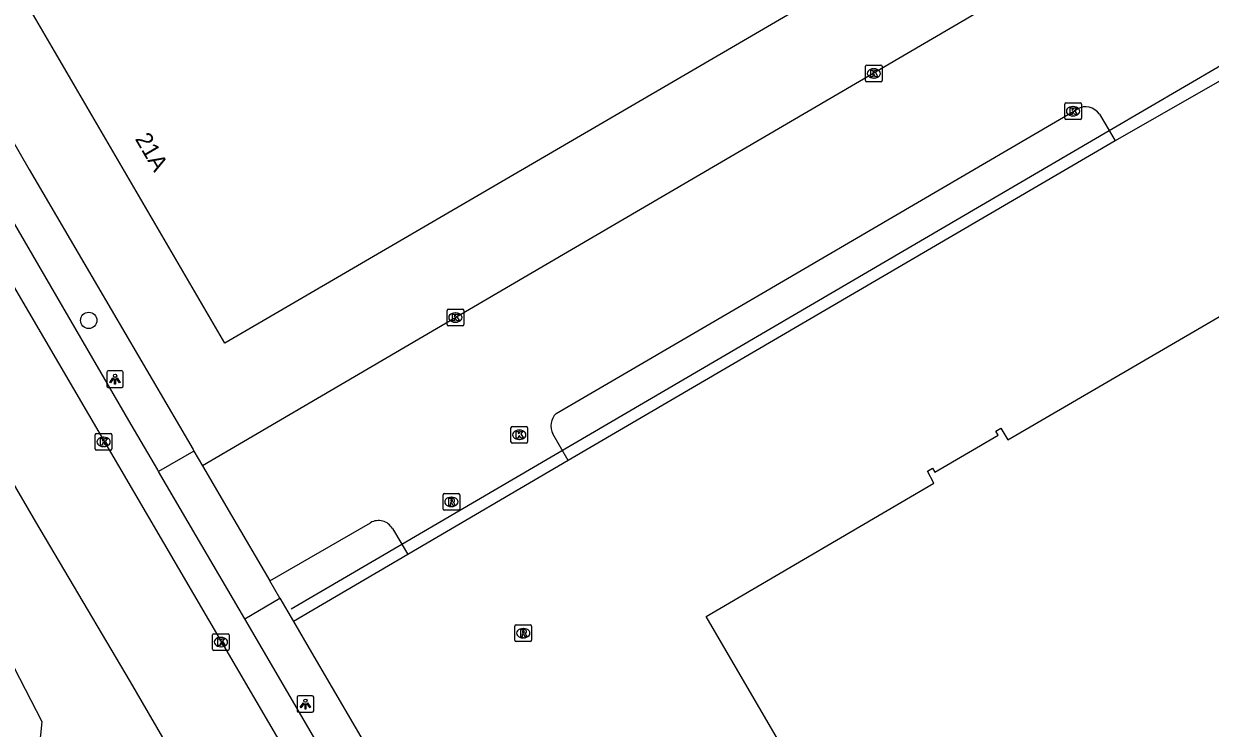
# Model space of a CAD drawing. Extents: x 157692 to 159670, y 381454 to 383289.
# Drawn here: x 159287 to 159358.3, y 382436.7 to 382479 of the extents above; entities that cross this region are included whole.
import ezdxf

# ---------------------------------------------------------------- set-up
doc = ezdxf.new("R2010")
doc.units = 0
for name, color, linetype in [('IMGEO_Boom', 7, 'Continuous'), ('IMGEO_Groenvoorziening', 7, 'Continuous'), ('IMGEO_Hek', 7, 'Continuous'), ('IMGEO_Kolk', 7, 'Continuous'), ('IMGEO_Lichtpunt', 7, 'Continuous'), ('IMGEO_Pand', 7, 'Continuous'), ('IMGEO_Pand_nummerreeks', 7, 'Continuous'), ('IMGEO_Rijbaan_lokaal_open', 7, 'Continuous'), ('IMGEO_Rioolput', 7, 'Continuous'), ('IMGEO_Voetpad_open', 7, 'Continuous')]:
    doc.layers.add(name, color=color, linetype=linetype)

msp = doc.modelspace()

# ---------------------------------------------------------------- linework, layer by layer
at = {"layer": 'IMGEO_Boom'}
msp.add_circle((159290.93, 382461.224), 0.489, dxfattribs=at)
at = {"layer": 'IMGEO_Groenvoorziening'}
for points in [[(159352.587, 382471.993), (159319.735, 382452.814)], [(159310.1, 382447.18), (159303.229, 382443.159)], [(159321.208, 382380.165), (159303.345, 382410.653), (159296.187, 382422.011), (159292.995, 382427.335), (159291.853, 382428.893), (159290.168, 382430.741), (159288.722, 382432.471), (159287.943, 382434.28), (159287.975, 382435.559), (159288.131, 382437.12), (159284.449, 382444.232)]]:
    msp.add_lwpolyline(points, dxfattribs=at)
at = {"layer": 'IMGEO_Hek'}
msp.add_lwpolyline([(159303.095, 382443.909), (159309.735, 382447.788), (159316.579, 382451.786), (159352.225, 382472.611), (159359.03, 382476.586), (159359.275, 382476.729), (159435.803, 382521.289)], dxfattribs=at)
at = {"layer": 'IMGEO_Kolk'}
for p, q in [((159337.596, 382475.619), (159337.596, 382476.471)), ((159337.671, 382476.545), (159338.523, 382476.545)), ((159338.597, 382476.471), (159338.597, 382475.619)), ((159338.107, 382475.765), (159338.082, 382475.765)), ((159338.084, 382476.325), (159338.109, 382476.325)), ((159338.523, 382475.545), (159337.671, 382475.545)), ((159349.639, 382474.278), (159350.491, 382474.278)), ((159349.564, 382473.352), (159349.564, 382474.204)), ((159350.052, 382474.058), (159350.077, 382474.058)), ((159350.565, 382474.204), (159350.565, 382473.352)), ((159350.491, 382473.278), (159349.639, 382473.278)), ((159350.075, 382473.498), (159350.05, 382473.498)), ((159312.46, 382460.967), (159312.46, 382461.819)), ((159312.535, 382461.893), (159313.387, 382461.893)), ((159312.948, 382461.673), (159312.973, 382461.673)), ((159313.461, 382461.819), (159313.461, 382460.967)), ((159313.387, 382460.893), (159312.535, 382460.893)), ((159312.971, 382461.113), (159312.946, 382461.113)), ((159291.321, 382453.503), (159291.321, 382454.355)), ((159291.396, 382454.429), (159292.248, 382454.429)), ((159292.322, 382454.355), (159292.322, 382453.503)), ((159316.296, 382453.928), (159316.296, 382454.78)), ((159316.371, 382454.854), (159317.223, 382454.854)), ((159316.784, 382454.634), (159316.809, 382454.634)), ((159317.297, 382454.78), (159317.297, 382453.928)), ((159291.832, 382453.649), (159291.807, 382453.649)), ((159291.809, 382454.209), (159291.834, 382454.209)), ((159317.223, 382453.854), (159316.371, 382453.854)), ((159316.807, 382454.074), (159316.782, 382454.074)), ((159292.248, 382453.429), (159291.396, 382453.429)), ((159298.372, 382441.491), (159298.372, 382442.343)), ((159298.447, 382442.417), (159299.299, 382442.417)), ((159298.86, 382442.197), (159298.885, 382442.197)), ((159299.373, 382442.343), (159299.373, 382441.491)), ((159298.883, 382441.637), (159298.858, 382441.637)), ((159299.299, 382441.417), (159298.447, 382441.417))]:
    msp.add_line(p, q, dxfattribs=at)
for points in [[(159337.596, 382475.619), (159337.596, 382476.471)], [(159337.671, 382476.545), (159338.523, 382476.545)], [(159338.597, 382476.471), (159338.597, 382475.619)], [(159337.917, 382476.245), (159338.04, 382476.245), (159338.04, 382476.094), (159338.17, 382476.245), (159338.334, 382476.245), (159338.188, 382476.094), (159338.341, 382475.845), (159338.189, 382475.845), (159338.104, 382476.009), (159338.04, 382475.942), (159338.04, 382475.845), (159337.917, 382475.845), (159337.917, 382476.245)], [(159338.523, 382475.545), (159337.671, 382475.545)], [(159349.639, 382474.278), (159350.491, 382474.278)], [(159349.564, 382473.352), (159349.564, 382474.204)], [(159349.885, 382473.978), (159350.008, 382473.978), (159350.008, 382473.827), (159350.138, 382473.978), (159350.302, 382473.978), (159350.156, 382473.827), (159350.309, 382473.578), (159350.157, 382473.578), (159350.072, 382473.742), (159350.008, 382473.675), (159350.008, 382473.578), (159349.885, 382473.578), (159349.885, 382473.978)], [(159350.565, 382474.204), (159350.565, 382473.352)], [(159350.491, 382473.278), (159349.639, 382473.278)], [(159312.46, 382460.967), (159312.46, 382461.819)], [(159312.535, 382461.893), (159313.387, 382461.893)], [(159312.781, 382461.593), (159312.904, 382461.593), (159312.904, 382461.442), (159313.034, 382461.593), (159313.198, 382461.593), (159313.052, 382461.442), (159313.205, 382461.193), (159313.053, 382461.193), (159312.968, 382461.357), (159312.904, 382461.29), (159312.904, 382461.193), (159312.781, 382461.193), (159312.781, 382461.593)], [(159313.461, 382461.819), (159313.461, 382460.967)], [(159313.387, 382460.893), (159312.535, 382460.893)], [(159291.321, 382453.503), (159291.321, 382454.355)], [(159291.396, 382454.429), (159292.248, 382454.429)], [(159292.322, 382454.355), (159292.322, 382453.503)], [(159316.296, 382453.928), (159316.296, 382454.78)], [(159316.371, 382454.854), (159317.223, 382454.854)], [(159316.617, 382454.554), (159316.74, 382454.554), (159316.74, 382454.403), (159316.87, 382454.554), (159317.034, 382454.554), (159316.888, 382454.403), (159317.041, 382454.154), (159316.889, 382454.154), (159316.804, 382454.318), (159316.74, 382454.251), (159316.74, 382454.154), (159316.617, 382454.154), (159316.617, 382454.554)], [(159317.297, 382454.78), (159317.297, 382453.928)], [(159291.642, 382454.129), (159291.765, 382454.129), (159291.765, 382453.978), (159291.895, 382454.129), (159292.059, 382454.129), (159291.913, 382453.978), (159292.066, 382453.729), (159291.914, 382453.729), (159291.829, 382453.893), (159291.765, 382453.826), (159291.765, 382453.729), (159291.642, 382453.729), (159291.642, 382454.129)], [(159317.223, 382453.854), (159316.371, 382453.854)], [(159292.248, 382453.429), (159291.396, 382453.429)], [(159298.372, 382441.491), (159298.372, 382442.343)], [(159298.447, 382442.417), (159299.299, 382442.417)], [(159299.373, 382442.343), (159299.373, 382441.491)], [(159298.693, 382442.117), (159298.816, 382442.117), (159298.816, 382441.966), (159298.946, 382442.117), (159299.11, 382442.117), (159298.964, 382441.966), (159299.117, 382441.717), (159298.965, 382441.717), (159298.88, 382441.881), (159298.816, 382441.814), (159298.816, 382441.717), (159298.693, 382441.717), (159298.693, 382442.117)], [(159299.299, 382441.417), (159298.447, 382441.417)]]:
    msp.add_lwpolyline(points, dxfattribs=at)
for centre, start, end in [((159337.673, 382476.469), 91.55205, 178.44795), ((159337.673, 382476.469), 91.55205, 178.44795), ((159338.521, 382476.469), 1.55205, 88.44795), ((159338.521, 382476.469), 1.55205, 88.44795), ((159337.673, 382475.621), 181.55205, 268.44795), ((159337.673, 382475.621), 181.55205, 268.44795), ((159338.521, 382475.621), 271.55205, 358.44795), ((159338.521, 382475.621), 271.55205, 358.44795), ((159349.641, 382474.202), 91.55205, 178.44795), ((159349.641, 382474.202), 91.55205, 178.44795), ((159350.489, 382474.202), 1.55205, 88.44795), ((159350.489, 382474.202), 1.55205, 88.44795), ((159349.641, 382473.354), 181.55205, 268.44795), ((159349.641, 382473.354), 181.55205, 268.44795), ((159350.489, 382473.354), 271.55205, 358.44795), ((159350.489, 382473.354), 271.55205, 358.44795), ((159312.537, 382461.817), 91.55205, 178.44795), ((159312.537, 382461.817), 91.55205, 178.44795), ((159313.385, 382461.817), 1.55205, 88.44795), ((159313.385, 382461.817), 1.55205, 88.44795), ((159312.537, 382460.969), 181.55205, 268.44795), ((159312.537, 382460.969), 181.55205, 268.44795), ((159313.385, 382460.969), 271.55205, 358.44795), ((159313.385, 382460.969), 271.55205, 358.44795), ((159291.398, 382454.353), 91.55205, 178.44795), ((159291.398, 382454.353), 91.55205, 178.44795), ((159292.246, 382454.353), 1.55205, 88.44795), ((159292.246, 382454.353), 1.55205, 88.44795), ((159316.373, 382454.778), 91.55205, 178.44795), ((159316.373, 382454.778), 91.55205, 178.44795), ((159317.221, 382454.778), 1.55205, 88.44795), ((159317.221, 382454.778), 1.55205, 88.44795), ((159316.373, 382453.93), 181.55205, 268.44795), ((159316.373, 382453.93), 181.55205, 268.44795), ((159317.221, 382453.93), 271.55205, 358.44795), ((159317.221, 382453.93), 271.55205, 358.44795), ((159291.398, 382453.505), 181.55205, 268.44795), ((159291.398, 382453.505), 181.55205, 268.44795), ((159292.246, 382453.505), 271.55205, 358.44795), ((159292.246, 382453.505), 271.55205, 358.44795), ((159298.449, 382442.341), 91.55205, 178.44795), ((159298.449, 382442.341), 91.55205, 178.44795), ((159299.297, 382442.341), 1.55205, 88.44795), ((159299.297, 382442.341), 1.55205, 88.44795), ((159298.449, 382441.493), 181.55205, 268.44795), ((159298.449, 382441.493), 181.55205, 268.44795), ((159299.297, 382441.493), 271.55205, 358.44795), ((159299.297, 382441.493), 271.55205, 358.44795)]:
    msp.add_arc(centre, 0.0765, start, end, dxfattribs=at)
for centre, major_axis, ratio, start_param, end_param in [((159338.083, 382476.045), (-0.387, 0.002), 0.722429, 4.712389, 7.853982), ((159338.108, 382476.045), (-0.39, 0.002), 0.717154, 1.570796, 4.712389), ((159350.051, 382473.778), (-0.387, 0.002), 0.722429, 4.712389, 7.853982), ((159350.076, 382473.778), (-0.39, 0.002), 0.717154, 1.570796, 4.712389), ((159312.947, 382461.393), (-0.387, 0.002), 0.722429, 4.712389, 7.853982), ((159312.972, 382461.393), (-0.39, 0.002), 0.717154, 1.570796, 4.712389), ((159316.783, 382454.354), (-0.387, 0.002), 0.722429, 4.712389, 7.853982), ((159316.808, 382454.354), (-0.39, 0.002), 0.717154, 1.570796, 4.712389), ((159291.808, 382453.929), (-0.387, 0.002), 0.722429, 4.712389, 7.853982), ((159291.833, 382453.929), (-0.39, 0.002), 0.717154, 1.570796, 4.712389), ((159298.859, 382441.917), (-0.387, 0.002), 0.722429, 4.712389, 7.853982), ((159298.884, 382441.917), (-0.39, 0.002), 0.717154, 1.570796, 4.712389)]:
    msp.add_ellipse(centre, major_axis=major_axis, ratio=ratio, start_param=start_param, end_param=end_param, dxfattribs=at)
at = {"layer": 'IMGEO_Lichtpunt'}
for p, q in [((159292.01, 382458.102), (159292.01, 382457.295)), ((159292.01, 382458.102), (159292.01, 382457.295)), ((159292.912, 382458.197), (159292.104, 382458.197)), ((159292.912, 382458.197), (159292.104, 382458.197)), ((159293.006, 382457.295), (159293.006, 382458.102)), ((159293.006, 382457.295), (159293.006, 382458.102)), ((159292.104, 382457.201), (159292.912, 382457.201)), ((159292.104, 382457.201), (159292.912, 382457.201)), ((159304.353, 382438.695), (159303.545, 382438.695)), ((159304.353, 382438.695), (159303.545, 382438.695)), ((159303.451, 382438.6), (159303.451, 382437.793)), ((159303.451, 382438.6), (159303.451, 382437.793)), ((159304.447, 382437.793), (159304.447, 382438.6)), ((159304.447, 382437.793), (159304.447, 382438.6)), ((159303.545, 382437.699), (159304.353, 382437.699)), ((159303.545, 382437.699), (159304.353, 382437.699))]:
    msp.add_line(p, q, dxfattribs=at)
for points in [[(159292.384, 382457.766), (159292.423, 382457.738), (159292.235, 382457.476), (159292.197, 382457.503), (159292.384, 382457.766)], [(159292.486, 382457.718), (159292.533, 382457.718), (159292.533, 382457.396), (159292.486, 382457.396), (159292.486, 382457.718)], [(159292.596, 382457.738), (159292.634, 382457.765), (159292.821, 382457.503), (159292.782, 382457.475), (159292.596, 382457.738)], [(159303.825, 382438.264), (159303.864, 382438.236), (159303.676, 382437.974), (159303.638, 382438.001), (159303.825, 382438.264)], [(159303.927, 382438.216), (159303.974, 382438.216), (159303.974, 382437.894), (159303.927, 382437.894), (159303.927, 382438.216)], [(159304.037, 382438.236), (159304.075, 382438.263), (159304.262, 382438.001), (159304.223, 382437.973), (159304.037, 382438.236)]]:
    msp.add_lwpolyline(points, dxfattribs=at)
for centre in [(159292.509, 382457.9), (159303.95, 382438.398)]:
    msp.add_circle(centre, 0.0994, dxfattribs=at)
for centre, start, end in [((159292.104, 382458.102), 90, 180), ((159292.104, 382458.102), 90, 180), ((159292.912, 382458.102), 0, 90), ((159292.912, 382458.102), 0, 90), ((159292.104, 382457.295), 180, 270), ((159292.104, 382457.295), 180, 270), ((159292.912, 382457.295), 270, 0), ((159292.912, 382457.295), 270, 360), ((159303.545, 382438.6), 90, 180), ((159303.545, 382438.6), 90, 180), ((159304.353, 382438.6), 0, 90), ((159304.353, 382438.6), 0, 90), ((159303.545, 382437.793), 180, 270), ((159303.545, 382437.793), 180, 270), ((159304.353, 382437.793), 270, 0), ((159304.353, 382437.793), 270, 360)]:
    msp.add_arc(centre, 0.0946, start, end, dxfattribs=at)
at = {"layer": 'IMGEO_Pand'}
for points in [[(159330.428, 382506.262), (159342.696, 382485.262), (159299.099, 382459.846), (159286.912, 382480.764), (159287.089, 382480.867), (159287.032, 382480.967)], [(159382.243, 382434.507), (159382.29, 382434.535), (159386.466, 382427.381), (159381.724, 382424.614), (159396.151, 382399.933), (159364.288, 382381.326), (159328.018, 382443.448), (159341.704, 382451.459), (159341.32, 382452.172), (159341.622, 382452.348), (159341.762, 382452.105), (159345.558, 382454.331), (159345.43, 382454.569), (159345.728, 382454.744), (159346.154, 382454.048), (159359.858, 382462.043), (159363.704, 382455.458)]]:
    msp.add_lwpolyline(points, dxfattribs=at)
at = {"layer": 'IMGEO_Rijbaan_lokaal_open'}
for points in [[(159247.507, 382529.779), (159352.344, 382350.577)], [(159351.459, 382483.89), (159317.094, 382463.787), (159297.766, 382452.493)], [(159359.414, 382475.906), (159352.587, 382471.993)], [(159319.009, 382455.634), (159331.124, 382462.704), (159350.313, 382473.908)], [(159351.648, 382473.596), (159352.225, 382472.611), (159352.587, 382471.993)], [(159313.272, 382405.463), (159303.739, 382421.825), (159293.441, 382439.523), (159287.745, 382449.134), (159275.868, 382469.49)], [(159319.735, 382452.814), (159318.813, 382454.403)], [(159297.766, 382452.493), (159299.514, 382449.505), (159301.811, 382445.581)], [(159319.735, 382452.814), (159310.1, 382447.18)], [(159301.811, 382445.581), (159307.863, 382449.081)], [(159309.172, 382448.726), (159309.735, 382447.788), (159310.1, 382447.18)]]:
    msp.add_lwpolyline(points, dxfattribs=at)
for centre, radius, start, end in [((159350.813, 382473.037), 1.005, 33.82519, 119.86607), ((159319.752, 382454.885), 1.056, 134.76441, 207.14218), ((159308.34, 382448.25), 0.958, 29.7903, 119.86248)]:
    msp.add_arc(centre, radius, start, end, dxfattribs=at)
at = {"layer": 'IMGEO_Rioolput'}
for p, q in [((159312.215, 382449.901), (159312.215, 382450.753)), ((159312.29, 382450.827), (159313.142, 382450.827)), ((159313.216, 382450.753), (159313.216, 382449.901)), ((159312.726, 382450.047), (159312.701, 382450.047)), ((159312.703, 382450.607), (159312.728, 382450.607)), ((159313.142, 382449.827), (159312.29, 382449.827)), ((159316.608, 382442.946), (159317.46, 382442.946)), ((159316.533, 382442.02), (159316.533, 382442.872)), ((159317.021, 382442.726), (159317.046, 382442.726)), ((159317.534, 382442.872), (159317.534, 382442.02)), ((159317.46, 382441.946), (159316.608, 382441.946)), ((159317.044, 382442.166), (159317.019, 382442.166))]:
    msp.add_line(p, q, dxfattribs=at)
for points in [[(159312.215, 382449.901), (159312.215, 382450.753)], [(159312.29, 382450.827), (159313.142, 382450.827)], [(159313.216, 382450.753), (159313.216, 382449.901)], [(159312.804, 382450.525), (159312.552, 382450.527), (159312.552, 382450.127)], [(159312.552, 382450.127), (159312.676, 382450.127), (159312.676, 382450.289), (159312.687, 382450.289)], [(159312.73, 382450.446), (159312.676, 382450.446), (159312.676, 382450.365)], [(159312.676, 382450.365), (159312.728, 382450.365)], [(159312.734, 382450.26), (159312.805, 382450.127), (159312.945, 382450.127), (159312.88, 382450.253)], [(159313.142, 382449.827), (159312.29, 382449.827)], [(159316.608, 382442.946), (159317.46, 382442.946)], [(159316.533, 382442.02), (159316.533, 382442.872)], [(159317.122, 382442.644), (159316.87, 382442.646), (159316.87, 382442.246)], [(159316.87, 382442.246), (159316.994, 382442.246), (159316.994, 382442.408), (159317.005, 382442.408)], [(159317.048, 382442.565), (159316.994, 382442.565), (159316.994, 382442.484)], [(159316.994, 382442.484), (159317.046, 382442.484)], [(159317.052, 382442.379), (159317.123, 382442.246), (159317.263, 382442.246), (159317.198, 382442.372)], [(159317.534, 382442.872), (159317.534, 382442.02)], [(159317.46, 382441.946), (159316.608, 382441.946)]]:
    msp.add_lwpolyline(points, dxfattribs=at)
for centre, radius, start, end in [((159312.292, 382450.751), 0.0765, 91.55205, 178.44795), ((159312.292, 382450.751), 0.0765, 91.55205, 178.44795), ((159313.14, 382450.751), 0.0765, 1.55205, 88.44795), ((159313.14, 382450.751), 0.0765, 1.55205, 88.44795), ((159312.686, 382450.236), 0.0533, 26.02933, 88.69889), ((159312.712, 382450.554), 0.19, 274.7715, 282.96867), ((159312.736, 382450.35), 0.0964, 77.00612, 93.18647), ((159312.75, 382450.407), 0.0378, 276.66336, 79.67722), ((159312.803, 382450.415), 0.109, 350.36119, 89.41601), ((159312.801, 382450.415), 0.112, 277.58423, 350.98172), ((159312.785, 382450.2), 0.108, 29.51342, 73.79051), ((159312.292, 382449.903), 0.0765, 181.55205, 268.44795), ((159312.292, 382449.903), 0.0765, 181.55205, 268.44795), ((159313.14, 382449.903), 0.0765, 271.55205, 358.44795), ((159313.14, 382449.903), 0.0765, 271.55205, 358.44795), ((159316.61, 382442.87), 0.0765, 91.55205, 178.44795), ((159316.61, 382442.87), 0.0765, 91.55205, 178.44795), ((159317.458, 382442.87), 0.0765, 1.55205, 88.44795), ((159317.458, 382442.87), 0.0765, 1.55205, 88.44795), ((159317.004, 382442.355), 0.0533, 26.02933, 88.69889), ((159317.03, 382442.673), 0.19, 274.7715, 282.96867), ((159317.054, 382442.469), 0.0964, 77.00612, 93.18647), ((159317.068, 382442.526), 0.0378, 276.66336, 79.67722), ((159317.121, 382442.534), 0.109, 350.36119, 89.41601), ((159317.119, 382442.534), 0.112, 277.58423, 350.98172), ((159317.103, 382442.319), 0.108, 29.51342, 73.79051), ((159316.61, 382442.022), 0.0765, 181.55205, 268.44795), ((159316.61, 382442.022), 0.0765, 181.55205, 268.44795), ((159317.458, 382442.022), 0.0765, 271.55205, 358.44795), ((159317.458, 382442.022), 0.0765, 271.55205, 358.44795)]:
    msp.add_arc(centre, radius, start, end, dxfattribs=at)
for centre, major_axis, ratio, start_param, end_param in [((159312.702, 382450.327), (-0.387, 0.002), 0.722429, 4.712389, 7.853982), ((159312.727, 382450.327), (-0.39, 0.002), 0.717154, 1.570796, 4.712389), ((159317.02, 382442.446), (-0.387, 0.002), 0.722429, 4.712389, 7.853982), ((159317.045, 382442.446), (-0.39, 0.002), 0.717154, 1.570796, 4.712389)]:
    msp.add_ellipse(centre, major_axis=major_axis, ratio=ratio, start_param=start_param, end_param=end_param, dxfattribs=at)
at = {"layer": 'IMGEO_Voetpad_open'}
for points in [[(159265.892, 382507.019), (159268.223, 382503.022), (159269.961, 382500), (159277.322, 382487.204), (159283.308, 382476.984), (159283.436, 382477.049), (159285.082, 382474.172), (159287.354, 382470.279), (159297.195, 382453.468), (159297.248, 382453.377)], [(159295.131, 382452.152), (159295.076, 382452.247), (159293.486, 382454.964), (159285.241, 382469.09), (159282.945, 382472.977), (159267.19, 382500), (159266.363, 382501.419), (159263.838, 382505.78)], [(159297.248, 382453.377), (159295.131, 382452.152)], [(159297.248, 382453.377), (159297.766, 382452.493)], [(159300.303, 382443.311), (159297.394, 382448.284), (159295.131, 382452.152)], [(159302.41, 382444.558), (159301.811, 382445.581)], [(159300.303, 382443.311), (159302.41, 382444.558)], [(159302.41, 382444.558), (159303.229, 382443.159)], [(159347.353, 382362.884), (159344.842, 382367.117), (159335.692, 382382.788), (159327.172, 382397.373), (159310.376, 382426.055), (159300.306, 382443.307), (159300.303, 382443.311)], [(159303.229, 382443.159), (159304.181, 382441.533), (159312.468, 382427.357), (159329.278, 382398.557), (159340.781, 382378.881), (159346.918, 382368.416), (159349.732, 382363.611)]]:
    msp.add_lwpolyline(points, dxfattribs=at)

# ---------------------------------------------------------------- texts
at = {"layer": 'IMGEO_Pand_nummerreeks'}
msp.add_text('21A', height=1, rotation=300.22331, dxfattribs=at).set_placement((159293.685, 382472.119))

doc.saveas('drawing.dxf')
